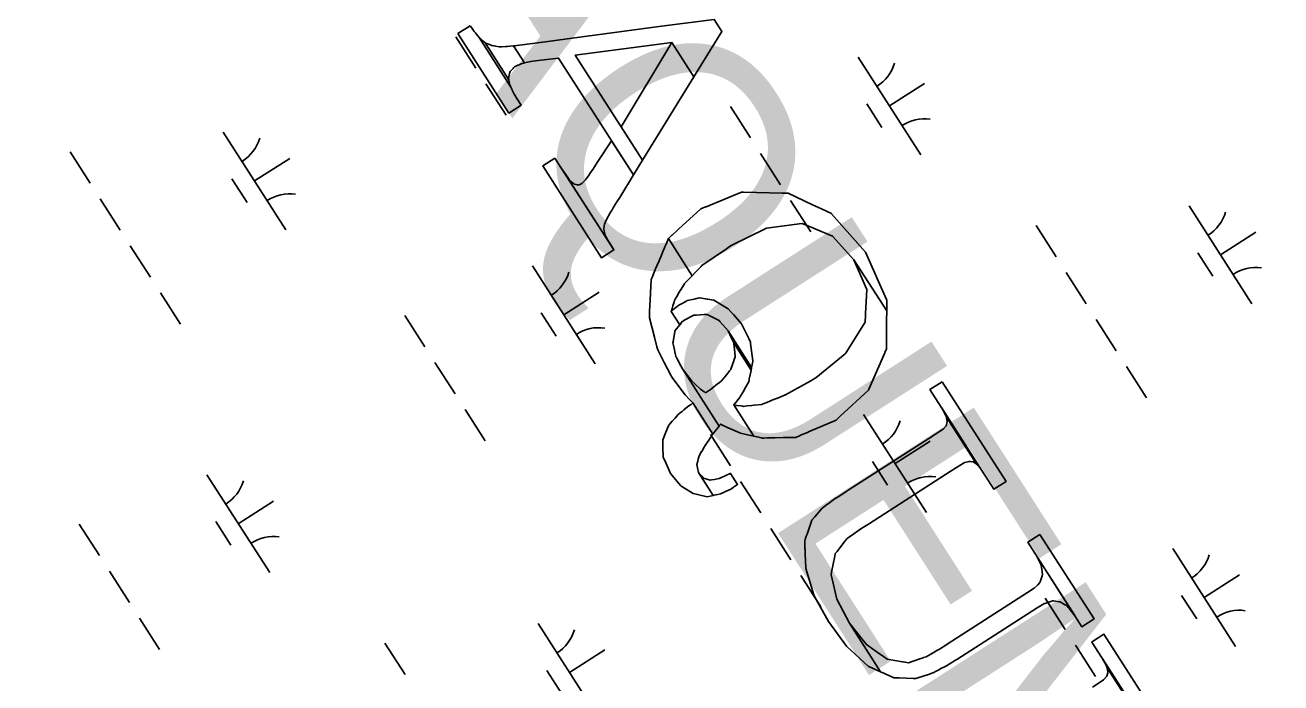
# Model space of a CAD drawing. Extents: x 3962991 to 3983549, y 181631 to 204078.
# Drawn here: x 3973389 to 3973929, y 198182 to 198464 of the extents above; entities that cross this region are included whole.
import ezdxf

# ---------------------------------------------------------------- set-up
doc = ezdxf.new("R2010")
doc.units = 0
for name, color, linetype in [('V-ANNO-MASK', 7, 'Continuous'), ('V-ANNO-MASK2', 7, 'Continuous'), ('V-GRID-MAJR', 7, 'Continuous'), ('V-TOPO-GNAM-IDEN', 7, 'Continuous'), ('V-WETL-SWMP', 7, 'Continuous')]:
    doc.layers.add(name, color=color, linetype=linetype)

msp = doc.modelspace()

# ---------------------------------------------------------------- linework, layer by layer
at = {"layer": 'V-ANNO-MASK2'}
for points in [[(3973600.78, 198455.62), (3973599.42, 198455.44), (3973604.12, 198448.11), (3973605.39, 198448.42), (3973607.56, 198448.86), (3973618.78, 198450.23), (3973651.02, 198399.95), (3973654.89, 198406.25), (3973625.92, 198451.44), (3973667.52, 198456.85), (3973676.99, 198442.08), (3973689.05, 198461.62), (3973685.71, 198466.83), (3973663.04, 198463.85), (3973621.49, 198458.35), (3973614.19, 198457.39), (3973603.04, 198455.92)], [(3973580.75, 198464.12), (3973575.5, 198460.75), (3973597.4, 198426.58), (3973602.66, 198429.95), (3973600.52, 198433.29), (3973600.24, 198433.78), (3973599.7, 198434.73), (3973598.89, 198436.17), (3973598.81, 198436.34), (3973598.74, 198436.51), (3973598.23, 198437.7), (3973584.54, 198459.05), (3973583.32, 198460.56), (3973583.15, 198460.77), (3973582.98, 198460.99), (3973582.46, 198461.62), (3973581.33, 198463.28)], [(3973585.19, 198458.49), (3973584.55, 198459.04), (3973598.23, 198437.7), (3973597.65, 198439.05), (3973597.59, 198439.43), (3973597.52, 198439.94), (3973597.37, 198440.9), (3973587.17, 198456.8), (3973586.14, 198457.68), (3973585.58, 198458.16)], [(3973587.82, 198456.53), (3973587.18, 198456.79), (3973597.37, 198440.9), (3973597.23, 198441.85), (3973597.32, 198442.21), (3973597.49, 198442.79), (3973597.71, 198443.56), (3973597.94, 198444.38), (3973598.08, 198444.56), (3973598.36, 198444.86), (3973599.2, 198445.79), (3973599.43, 198446.05), (3973599.77, 198446.42), (3973599.8, 198446.43), (3973601.25, 198447.08), (3973601.83, 198447.35), (3973602.65, 198447.7), (3973604.12, 198448.11), (3973599.41, 198455.45), (3973597.81, 198455.25), (3973596.85, 198455.13), (3973596.1, 198455.12), (3973594.26, 198455.07), (3973594.23, 198455.06), (3973593.66, 198455.05), (3973593.27, 198455.04), (3973591.64, 198455.33), (3973591.12, 198455.42), (3973590.84, 198455.46), (3973589.99, 198455.61), (3973589, 198456.03), (3973588.26, 198456.34)], [(3973667.52, 198456.85), (3973645.63, 198420.7), (3973654.89, 198406.25), (3973676.99, 198442.08)], [(3973621.84, 198400.09), (3973620.46, 198402.19), (3973642.56, 198367.72), (3973640.48, 198371.01), (3973640.01, 198371.87), (3973639.29, 198373.16), (3973639.05, 198373.59), (3973638.82, 198374), (3973638.64, 198374.67), (3973638.46, 198375.41), (3973638.34, 198375.88), (3973638.17, 198376.53), (3973638.26, 198377.12), (3973638.34, 198377.72), (3973638.4, 198378.14), (3973638.51, 198378.81), (3973638.8, 198379.48), (3973639.11, 198380.17), (3973639.22, 198380.39), (3973639.41, 198380.82), (3973640.06, 198382.06), (3973640.24, 198382.39), (3973640.51, 198382.88), (3973640.5, 198382.9), (3973640.52, 198382.91), (3973641.44, 198384.41), (3973641.8, 198385.01), (3973642.32, 198385.84), (3973643.16, 198387.22), (3973643.89, 198388.38), (3973643.88, 198388.39), (3973645.09, 198390.33), (3973651.02, 198399.95), (3973641.59, 198414.65), (3973635.44, 198405.38), (3973634.2, 198403.5), (3973633.44, 198402.37), (3973632.57, 198401.04), (3973632.04, 198400.24), (3973631.66, 198399.65), (3973630.66, 198398.3), (3973630.63, 198398.28), (3973630.33, 198397.85), (3973630.09, 198397.61), (3973629.23, 198396.71), (3973628.96, 198396.4), (3973628.76, 198396.32), (3973628.18, 198396.04), (3973627.63, 198395.77), (3973627.23, 198395.56), (3973626.84, 198395.66), (3973626.29, 198395.79), (3973625.73, 198395.93), (3973625.43, 198396), (3973625, 198396.4), (3973624.31, 198397.03), (3973623.71, 198397.57), (3973623.62, 198397.65), (3973623.32, 198398.06), (3973622.43, 198399.28)], [(3973617.22, 198407.24), (3973611.97, 198403.87), (3973637.3, 198364.35), (3973642.56, 198367.72)], [(3973667.54, 198374.01), (3973666, 198372.6), (3973676.23, 198356.63), (3973677.7, 198358.16), (3973677.79, 198358.25), (3973680.08, 198360.63), (3973680.32, 198360.87), (3973680.4, 198360.97), (3973680.45, 198361), (3973690.95, 198368.21), (3973692.75, 198369.44), (3973692.95, 198369.57), (3973707.57, 198376.81), (3973707.96, 198376.99), (3973708.18, 198377.09), (3973723.4, 198379.07), (3973723.56, 198379.09), (3973725.96, 198378.1), (3973726.7, 198377.8), (3973736.66, 198373.67), (3973745.85, 198363.49), (3973759.92, 198341.54), (3973759.94, 198346.22), (3973759.86, 198346.4), (3973759.85, 198346.42), (3973750.78, 198366.74), (3973750.77, 198366.75), (3973736.2, 198383.31), (3973736.14, 198383.34), (3973731.81, 198385.38), (3973728, 198387.17), (3973717.54, 198392.08), (3973716.99, 198392.09), (3973715.2, 198392.13), (3973715.02, 198392.14), (3973698.31, 198392.49), (3973698.02, 198392.5), (3973697.51, 198392.5), (3973682.22, 198386.32), (3973681.99, 198386.22), (3973679.94, 198385.38), (3973670.41, 198376.66), (3973670.37, 198376.61), (3973670.28, 198376.53), (3973670.03, 198376.3), (3973667.63, 198374.09)], [(3973667.06, 198313.84), (3973667.36, 198313.26), (3973667.91, 198312.51), (3973673.16, 198305.4), (3973675.1, 198303.43), (3973676.55, 198301.96), (3973685.15, 198288.55), (3973686.02, 198289.71), (3973687.78, 198292.03), (3973672.03, 198316.59), (3973671.33, 198317.96), (3973669.8, 198320.96), (3973669.26, 198322.03), (3973668.99, 198323.18), (3973668.46, 198325.47), (3973667.93, 198327.75), (3973667.95, 198327.84), (3973668, 198328.2), (3973668.8, 198332.69), (3973668.82, 198332.87), (3973668.84, 198332.91), (3973670.89, 198335.54), (3973667.21, 198341.28), (3973667.29, 198341.55), (3973667.58, 198342.51), (3973667.94, 198343.69), (3973667.95, 198343.72), (3973668.48, 198345.48), (3973668.63, 198345.97), (3973668.73, 198346.27), (3973668.86, 198346.51), (3973669.59, 198347.68), (3973669.58, 198347.7), (3973670.68, 198349.51), (3973671.13, 198350.22), (3973671.21, 198350.37), (3973672.93, 198353.2), (3973672.97, 198353.24), (3973673.27, 198353.56), (3973673.66, 198353.97), (3973673.94, 198354.25), (3973674.52, 198354.86), (3973675.78, 198356.17), (3973675.84, 198356.23), (3973676.23, 198356.63), (3973665.99, 198372.61), (3973665.73, 198371.99), (3973665.7, 198371.88), (3973664.87, 198369.93), (3973664.48, 198369.01), (3973664.3, 198368.57), (3973664.03, 198367.97), (3973663.83, 198367.49), (3973663.81, 198367.41), (3973662.41, 198364.1), (3973662.34, 198363.92), (3973661.98, 198363.09), (3973661.08, 198360.95), (3973660.49, 198359.56), (3973660.39, 198359.28), (3973660.27, 198359.01), (3973660.09, 198358.57), (3973659.42, 198357.02), (3973659.41, 198356.99), (3973658.97, 198355.93), (3973658.62, 198355.08), (3973658.6, 198354.72), (3973658.32, 198349.31), (3973658.32, 198349.25), (3973658.31, 198349.05), (3973658.04, 198343.74), (3973658.01, 198343.33), (3973658.01, 198343.22), (3973657.95, 198341.86), (3973657.87, 198340.52), (3973657.85, 198339.83), (3973657.83, 198339.63), (3973657.81, 198339.05), (3973657.92, 198338.6), (3973660.03, 198330.26), (3973661.09, 198326.08), (3973661.42, 198324.78), (3973664.24, 198319.31)], [(3973695.36, 198300.92), (3973694.13, 198301.09), (3973702.71, 198287.71), (3973704.02, 198287.41), (3973704.01, 198287.42), (3973704.06, 198287.41), (3973705.99, 198286.97), (3973706.54, 198286.84), (3973706.82, 198286.85), (3973707.11, 198286.86), (3973708.57, 198286.89), (3973708.56, 198286.9), (3973710.8, 198286.94), (3973711.68, 198286.96), (3973711.86, 198286.97), (3973715.34, 198287.04), (3973715.41, 198287.04), (3973715.91, 198287.06), (3973716.55, 198287.06), (3973716.54, 198287.08), (3973717.01, 198287.08), (3973717.97, 198287.1), (3973720.02, 198287.15), (3973720.13, 198287.15), (3973720.78, 198287.16), (3973722.7, 198287.98), (3973722.81, 198288.03), (3973725.81, 198289.3), (3973726.12, 198289.44), (3973726.23, 198289.49), (3973726.29, 198289.5), (3973738.17, 198294.55), (3973739.79, 198296.07), (3973739.97, 198296.24), (3973752.04, 198307.46), (3973752.24, 198307.93), (3973752.35, 198308.2), (3973759.05, 198323.47), (3973759.13, 198323.62), (3973759.85, 198325.25), (3973759.85, 198326.1), (3973759.89, 198337.42), (3973759.92, 198341.54), (3973745.85, 198363.49), (3973751.36, 198350.74), (3973750.79, 198340.22), (3973750.74, 198339.46), (3973750.61, 198336.91), (3973750.6, 198336.65), (3973742.48, 198323.6), (3973742.34, 198323.36), (3973742.01, 198323.1), (3973729.4, 198312.73), (3973729.21, 198312.57), (3973727.3, 198311.51), (3973716.15, 198305.32), (3973716.1, 198305.28), (3973715.98, 198305.25), (3973715.67, 198305.11), (3973712.63, 198303.9), (3973712.52, 198303.85), (3973710.57, 198303.08), (3973710.05, 198302.87), (3973709.97, 198302.84), (3973708.31, 198302.17), (3973707.53, 198301.86), (3973707.16, 198301.71), (3973706.64, 198301.51), (3973706.25, 198301.34), (3973706.18, 198301.34), (3973702.88, 198300.98), (3973702.7, 198300.97), (3973701.87, 198300.87), (3973699.74, 198300.65), (3973698.37, 198300.48), (3973698.05, 198300.54), (3973697.73, 198300.59), (3973697.22, 198300.65), (3973695.4, 198300.91)], [(3973667.37, 198341.43), (3973667.21, 198341.28), (3973670.88, 198335.56), (3973671.02, 198335.73), (3973671.52, 198336.35), (3973672.14, 198337.14), (3973672.16, 198337.15), (3973673.39, 198337.81), (3973673.75, 198338), (3973673.96, 198338.11), (3973674.18, 198338.21), (3973674.17, 198338.23), (3973675.29, 198338.79), (3973675.28, 198338.81), (3973676.98, 198339.68), (3973677.85, 198339.74), (3973678.02, 198339.75), (3973681.44, 198339.92), (3973681.51, 198339.93), (3973681.99, 198339.96), (3973682.63, 198339.98), (3973683.3, 198339.65), (3973684.73, 198338.95), (3973687.78, 198337.45), (3973688.18, 198336.99), (3973690.6, 198334.22), (3973691.68, 198332.99), (3973701.81, 198317.18), (3973702.35, 198319.71), (3973702.32, 198319.99), (3973702.31, 198320), (3973701.35, 198327.45), (3973701.26, 198328.21), (3973700.79, 198329.16), (3973700.56, 198329.64), (3973697.45, 198336), (3973693.97, 198339.91), (3973693.72, 198340.2), (3973693.2, 198340.77), (3973691.79, 198342.35), (3973685.6, 198346.07), (3973685.43, 198346.11), (3973682.99, 198346.54), (3973682.67, 198346.59), (3973681.94, 198346.72), (3973681.82, 198346.74), (3973679.47, 198347.15), (3973678.61, 198346.97), (3973678.2, 198346.88), (3973677.63, 198346.75), (3973677.2, 198346.65), (3973677.14, 198346.63), (3973674.06, 198345.93), (3973673.92, 198345.86), (3973673.26, 198345.48), (3973671.61, 198344.53), (3973670.52, 198343.92), (3973670.31, 198343.81), (3973670.11, 198343.67), (3973669.76, 198343.48), (3973668.69, 198342.57), (3973668.67, 198342.54), (3973667.95, 198341.93)], [(3973692.42, 198331.38), (3973694.11, 198327.73), (3973701.58, 198316.08), (3973701.75, 198316.84), (3973701.81, 198317.18), (3973691.68, 198332.99)], [(3973673.18, 198315.07), (3973672.03, 198316.59), (3973687.78, 198292.03), (3973687.88, 198292.15), (3973688.1, 198292.43), (3973688.17, 198292.54), (3973688.43, 198292.86), (3973689.81, 198292.16), (3973691.19, 198291.47), (3973691.3, 198291.41), (3973691.69, 198291.25), (3973696.76, 198289.08), (3973696.96, 198288.99), (3973696.99, 198288.99), (3973701.36, 198288.02), (3973701.66, 198287.95), (3973702.71, 198287.71), (3973694.13, 198301.09), (3973694.75, 198301.87), (3973694.76, 198301.9), (3973695.68, 198303.05), (3973695.94, 198303.37), (3973696.1, 198303.58), (3973696.26, 198303.77), (3973697.08, 198304.8), (3973698.13, 198306.7), (3973698.55, 198307.44), (3973698.54, 198307.46), (3973698.63, 198307.6), (3973700.27, 198310.55), (3973700.3, 198310.62), (3973700.54, 198311.03), (3973700.69, 198311.8), (3973700.81, 198312.35), (3973701.05, 198313.49), (3973701.57, 198315.94), (3973701.59, 198316.07), (3973694.11, 198327.74), (3973694.14, 198327.53), (3973694.55, 198323.62), (3973694.76, 198321.79), (3973694.59, 198321.32), (3973694.36, 198320.67), (3973694.19, 198320.15), (3973694.16, 198320.07), (3973692.93, 198316.5), (3973692.87, 198316.31), (3973692.36, 198315.7), (3973691.08, 198314.16), (3973690.25, 198313.16), (3973690.08, 198312.96), (3973689.92, 198312.77), (3973689.66, 198312.45), (3973688.73, 198311.32), (3973688.7, 198311.3), (3973687.96, 198310.72), (3973687.36, 198310.25), (3973687.2, 198310.1), (3973684.73, 198308.13), (3973684.7, 198308.11), (3973684.61, 198308.03), (3973682.03, 198306.33), (3973681.52, 198306.67), (3973681.4, 198306.75), (3973679.77, 198307.82), (3973677.33, 198310.17), (3973676.12, 198311.33), (3973675.75, 198311.68)], [(3973783.76, 198311.08), (3973778.51, 198307.71), (3973806.01, 198264.83), (3973811.26, 198268.2)], [(3973664.55, 198276.94), (3973666.98, 198271.63), (3973671.36, 198266.32), (3973671.84, 198266.02), (3973676.63, 198263.04), (3973678.6, 198262.6), (3973682.69, 198261.66), (3973685.27, 198262.19), (3973678.99, 198271.99), (3973678.8, 198272.79), (3973678.68, 198273.32), (3973678.18, 198275.44), (3973678.63, 198276.98), (3973678.87, 198277.79), (3973679.31, 198279.19), (3973680.32, 198281.03), (3973680.38, 198281.11), (3973681.36, 198282.88), (3973681.57, 198283.23), (3973682.17, 198284.15), (3973683.39, 198286.01), (3973684.11, 198287.13), (3973684.15, 198287.18), (3973684.51, 198287.69), (3973684.88, 198288.18), (3973685.15, 198288.55), (3973676.55, 198301.96), (3973676.2, 198301.71), (3973675.75, 198301.35), (3973675.28, 198301.01), (3973675.23, 198300.98), (3973674.27, 198300.23), (3973672.67, 198298.97), (3973671.89, 198298.34), (3973671.6, 198298.11), (3973670.2, 198296.98), (3973670.14, 198296.91), (3973668.86, 198295.47), (3973668.09, 198294.61), (3973667.65, 198294.11), (3973666.81, 198293.18), (3973666.31, 198292.6), (3973666.19, 198292.46), (3973666.06, 198292.16), (3973664.92, 198289.38), (3973663.58, 198286.03), (3973663.66, 198283.26), (3973663.83, 198278.51)], [(3973784.7, 198297.95), (3973785.65, 198295.84), (3973798.71, 198275.48), (3973800.22, 198273.73), (3973801.55, 198271.78), (3973783.46, 198299.98)], [(3973728.76, 198219.06), (3973734.84, 198208.01), (3973742.66, 198197.39), (3973742.74, 198197.31), (3973752.15, 198188.7), (3973752.3, 198188.64), (3973757.28, 198186.37), (3973743.89, 198207.25), (3973738.45, 198217.59), (3973738.31, 198218.21), (3973737.15, 198223.16), (3973736.84, 198224.48), (3973736.83, 198224.49), (3973735.99, 198228.1), (3973736.19, 198229.14), (3973737.6, 198236.15), (3973737.82, 198237.22), (3973737.89, 198237.33), (3973738.55, 198238.16), (3973741.52, 198241.95), (3973742.81, 198243.58), (3973742.93, 198243.67), (3973743.86, 198244.36), (3973745.71, 198245.69), (3973747.36, 198246.88), (3973747.43, 198246.93), (3973748.15, 198247.38), (3973749.29, 198248.12), (3973752.05, 198249.89), (3973752.53, 198250.2), (3973787.18, 198272.41), (3973790.01, 198274.22), (3973791.82, 198275.39), (3973792.93, 198276.07), (3973793.18, 198276.24), (3973793.4, 198276.35), (3973793.46, 198276.37), (3973795.37, 198276.82), (3973795.4, 198276.82), (3973795.71, 198276.78), (3973795.79, 198276.77), (3973797.11, 198276.57), (3973798.38, 198275.71), (3973798.58, 198275.57), (3973798.71, 198275.48), (3973785.64, 198295.85), (3973785.67, 198295.7), (3973785.71, 198295.47), (3973785.98, 198293.93), (3973785.64, 198292.61), (3973785.62, 198292.53), (3973785.53, 198292.22), (3973785.52, 198292.17), (3973784.24, 198290.74), (3973784.19, 198290.71), (3973783.99, 198290.58), (3973783.74, 198290.4), (3973782.69, 198289.62), (3973780.88, 198288.46), (3973778.05, 198286.64), (3973743.41, 198264.43), (3973742.92, 198264.12), (3973740.17, 198262.36), (3973739.02, 198261.62), (3973738.31, 198261.16), (3973738.23, 198261.11), (3973736.54, 198259.99), (3973734.71, 198258.62), (3973733.78, 198257.94), (3973733.67, 198257.84), (3973732.09, 198256.66), (3973729, 198253.06), (3973728.31, 198252.27), (3973728.23, 198252.17), (3973727.72, 198251.57), (3973725.65, 198245.59), (3973725.34, 198244.73), (3973724.82, 198243.23), (3973724.64, 198242.68), (3973724.77, 198239.33), (3973724.78, 198238.91), (3973724.87, 198236.93), (3973725.1, 198231.06), (3973725.19, 198230.75), (3973728.55, 198219.44)], [(3973680.22, 198270.57), (3973678.99, 198271.99), (3973685.26, 198262.21), (3973685.55, 198262.26), (3973685.74, 198262.3), (3973686.51, 198262.45), (3973686.5, 198262.46), (3973687.78, 198262.72), (3973688.45, 198262.85), (3973689.47, 198263.33), (3973691.18, 198264.1), (3973691.26, 198264.13), (3973691.25, 198264.15), (3973692.91, 198264.88), (3973693.2, 198265.09), (3973694.01, 198265.68), (3973695.68, 198266.84), (3973695.79, 198266.9), (3973692.74, 198271.65), (3973692.63, 198271.6), (3973690.78, 198270.73), (3973689.84, 198270.34), (3973689.49, 198270.21), (3973687.81, 198269.52), (3973687.73, 198269.47), (3973685.79, 198269.07), (3973684.61, 198268.83), (3973683.95, 198268.69), (3973682.13, 198269.29), (3973681.04, 198269.63)], [(3973825.84, 198245.45), (3973820.59, 198242.08), (3973843.88, 198205.74), (3973849.14, 198209.11)], [(3973749.93, 198199.69), (3973743.89, 198207.25), (3973757.28, 198186.37), (3973758.95, 198185.61), (3973759.31, 198185.45), (3973762.15, 198184.16), (3973762.92, 198183.81), (3973764.42, 198183.76), (3973765.3, 198183.74), (3973771.33, 198183.55), (3973772.25, 198183.51), (3973772.4, 198183.5), (3973773.38, 198183.83), (3973777.85, 198185.28), (3973779.78, 198185.92), (3973779.94, 198185.95), (3973780.96, 198186.5), (3973782.97, 198187.57), (3973782.96, 198187.59), (3973784.75, 198188.55), (3973784.84, 198188.58), (3973785.59, 198188.98), (3973786.75, 198189.7), (3973789.54, 198191.42), (3973790.02, 198191.73), (3973824.66, 198213.94), (3973827.55, 198215.66), (3973829.65, 198216.38), (3973830.92, 198216.81), (3973831.23, 198216.9), (3973831.54, 198216.86), (3973831.62, 198216.84), (3973834.04, 198216.5), (3973834.08, 198216.5), (3973834.4, 198216.44), (3973834.48, 198216.43), (3973836.34, 198215.38), (3973837.48, 198214.73), (3973838.03, 198214.04), (3973838.39, 198213.58), (3973840.41, 198211.05), (3973840.78, 198210.58), (3973824.35, 198236.22), (3973824.62, 198235.68), (3973826.09, 198232.76), (3973826.37, 198232.22), (3973826.39, 198232.02), (3973826.61, 198230.56), (3973826.94, 198228.19), (3973826.97, 198228.03), (3973826.86, 198227.75), (3973826.86, 198227.7), (3973826.1, 198225.46), (3973826.07, 198225.38), (3973825.97, 198225.1), (3973825.85, 198224.72), (3973824.88, 198223.82), (3973823.3, 198222.31), (3973820.52, 198220.4), (3973785.88, 198198.19), (3973785.39, 198197.89), (3973782.62, 198196.14), (3973781.43, 198195.47), (3973780.7, 198195.04), (3973780.62, 198194.99), (3973778.86, 198193.97), (3973776.9, 198192.82), (3973775.77, 198192.46), (3973775.62, 198192.41), (3973773.69, 198191.77), (3973769.24, 198190.28), (3973767.91, 198190.51), (3973767.75, 198190.54), (3973766.74, 198190.71), (3973760.14, 198191.79), (3973758.56, 198192.92), (3973755.87, 198194.8), (3973754.88, 198195.5), (3973751.21, 198198.08)], [(3973848.16, 198199.2), (3973848.13, 198199.18), (3973869.62, 198165.66), (3973869.78, 198165.46), (3973872.13, 198162.26), (3973872.43, 198161.84), (3973898.18, 198121.68), (3973902.96, 198125.18), (3973853.36, 198202.53), (3973848.38, 198199.34), (3973848.36, 198199.33)], [(3973854.43, 198188.79), (3973854.74, 198188.08), (3973867.82, 198167.68), (3973868.07, 198167.52), (3973868.85, 198166.59), (3973869.31, 198166.02), (3973869.62, 198165.66), (3973852.58, 198192.25), (3973853.81, 198190.21), (3973854.04, 198189.68)]]:
    msp.add_lwpolyline(points, close=True, dxfattribs=at)
msp.add_lwpolyline([(3973867.82, 198167.68), (3973854.73, 198188.1), (3973855.06, 198186.17), (3973854.97, 198185.87), (3973854.58, 198184.52), (3973853.21, 198182.95), (3973853.15, 198182.92), (3973851.78, 198181.87), (3973848.49, 198179.76)], dxfattribs=at)
at = {"layer": 'V-GRID-MAJR'}
msp.add_spline([(3973536.44, 185784.12), (3973487.19, 188388.71), (3973372.59, 194448.65), (3973258, 200508.57), (3973228.23, 202082.7)], degree=3, dxfattribs=at)
at = {"layer": 'V-WETL-SWMP'}
for p, q in [((3973574.58, 198459.3), (3973583.22, 198445.83)), ((3973747.58, 198450.65), (3973774.57, 198408.55)), ((3973587.54, 198439.1), (3973596.17, 198425.63)), ((3973761.07, 198429.6), (3973776.23, 198439.31)), ((3973692.68, 198429.35), (3973701.31, 198415.88)), ((3973751.34, 198430.49), (3973757.82, 198420.38)), ((3973474.52, 198418.41), (3973501.51, 198376.32)), ((3973408.64, 198409.94), (3973417.28, 198396.47)), ((3973488.02, 198397.37), (3973503.17, 198407.08)), ((3973705.63, 198409.14), (3973714.26, 198395.67)), ((3973478.28, 198398.25), (3973484.76, 198388.15)), ((3973421.6, 198389.73), (3973430.23, 198376.27)), ((3973718.58, 198388.94), (3973727.22, 198375.47)), ((3973890.03, 198386.69), (3973917.02, 198344.6)), ((3973824.15, 198378.22), (3973832.78, 198364.75)), ((3973903.52, 198365.65), (3973918.68, 198375.36)), ((3973434.55, 198369.53), (3973443.19, 198356.06)), ((3973893.79, 198366.53), (3973900.27, 198356.43)), ((3973607.55, 198360.87), (3973634.53, 198318.78)), ((3973837.1, 198358.02), (3973845.74, 198344.55)), ((3973447.5, 198349.33), (3973456.14, 198335.86)), ((3973621.04, 198339.83), (3973636.2, 198349.54)), ((3973552.64, 198339.58), (3973561.28, 198326.11)), ((3973611.31, 198340.71), (3973617.78, 198330.61)), ((3973850.06, 198337.81), (3973858.69, 198324.34)), ((3973565.6, 198319.37), (3973574.23, 198305.9)), ((3973863.01, 198317.61), (3973871.64, 198304.14)), ((3973578.55, 198299.17), (3973587.19, 198285.7)), ((3973750, 198296.92), (3973776.98, 198254.83)), ((3973684.12, 198288.45), (3973692.75, 198274.98)), ((3973763.49, 198275.87), (3973778.64, 198285.59)), ((3973753.76, 198276.76), (3973760.23, 198266.66)), ((3973467.52, 198271.1), (3973494.5, 198229.01)), ((3973697.07, 198268.24), (3973705.71, 198254.77)), ((3973481.01, 198250.05), (3973496.16, 198259.77)), ((3973471.28, 198250.94), (3973477.75, 198240.84)), ((3973412.61, 198249.8), (3973421.25, 198236.33)), ((3973710.02, 198248.04), (3973718.66, 198234.57)), ((3973883.02, 198239.38), (3973910.01, 198197.29)), ((3973425.57, 198229.6), (3973434.2, 198216.13)), ((3973722.98, 198227.83), (3973731.61, 198214.36)), ((3973896.52, 198218.33), (3973911.67, 198228.05)), ((3973828.12, 198218.08), (3973836.75, 198204.61)), ((3973886.78, 198219.22), (3973893.26, 198209.12)), ((3973438.52, 198209.39), (3973447.15, 198195.92)), ((3973609.97, 198207.15), (3973636.95, 198165.05)), ((3973544.09, 198198.67), (3973552.72, 198185.2)), ((3973841.07, 198197.88), (3973849.71, 198184.41)), ((3973623.46, 198186.1), (3973638.61, 198195.82)), ((3973613.73, 198186.99), (3973620.2, 198176.89))]:
    msp.add_line(p, q, dxfattribs=at)
for centre, start, end in [((3973746.37, 198452.98), 301.8919, 343.4355), ((3973776.18, 198406.47), 81.8919, 123.4355), ((3973473.31, 198420.75), 301.8919, 343.4355), ((3973503.13, 198374.24), 81.8919, 123.4355), ((3973888.82, 198389.03), 301.8919, 343.4355), ((3973606.33, 198363.21), 301.8919, 343.4355), ((3973918.63, 198342.52), 81.8919, 123.4355), ((3973636.15, 198316.7), 81.8919, 123.4355), ((3973748.78, 198299.26), 301.8919, 343.4355), ((3973466.3, 198273.43), 301.8919, 343.4355), ((3973778.6, 198252.75), 81.8919, 123.4355), ((3973496.12, 198226.93), 81.8919, 123.4355), ((3973881.81, 198241.71), 301.8919, 343.4355), ((3973911.62, 198195.21), 81.8919, 123.4355), ((3973608.75, 198209.48), 301.8919, 343.4355)]:
    msp.add_arc(centre, 17.62, start, end, dxfattribs=at)

# ---------------------------------------------------------------- texts
at = {"layer": 'V-ANNO-MASK'}
msp.add_text('PLAQUEMINES', height=99.9998, rotation=302.6654, dxfattribs=at).set_placement((3973462.59, 198636.86))
at = {"layer": 'V-TOPO-GNAM-IDEN'}
msp.add_text('PLAQUEMINES', height=99.9998, rotation=302.6654, dxfattribs=at).set_placement((3973462.59, 198636.86))

doc.saveas('drawing.dxf')
